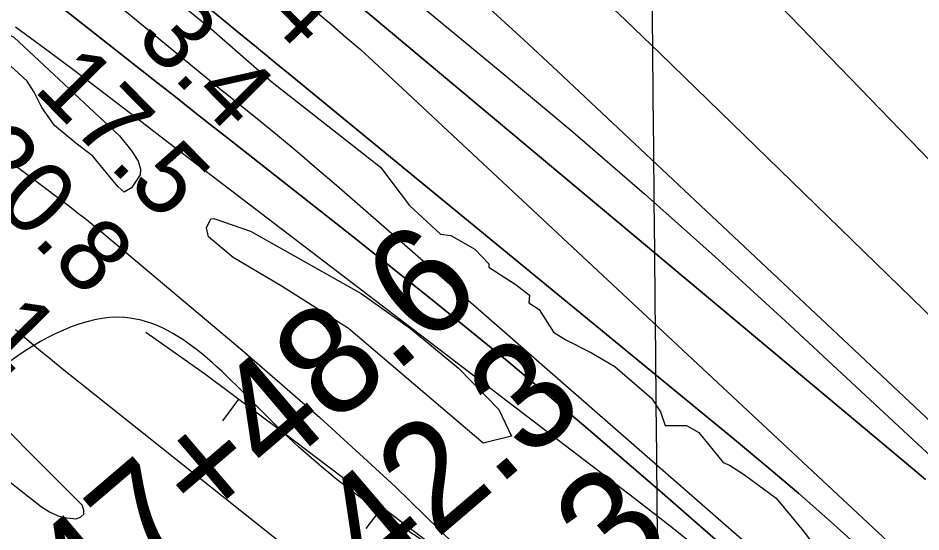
# Model space of a CAD drawing. Extents: x 3598634 to 3636690, y 517270 to 542944.
# Drawn here: x 3628569 to 3629407, y 531562 to 532039 of the extents above; entities that cross this region are included whole.
import ezdxf

# ---------------------------------------------------------------- set-up
doc = ezdxf.new("R2010")
doc.units = 0
for name, color, linetype in [('V-BORW-LINE', 7, 'Continuous'), ('V-GRID-MAJR', 7, 'Continuous'), ('V-RIVR-EDGE', 7, 'Continuous'), ('V-RIVR-RANG', 7, 'Continuous'), ('V-SITE-VEGE', 7, 'Continuous'), ('V-SURV-IDEN', 7, 'Continuous'), ('V-TOPO-DPTH', 7, 'Continuous'), ('V-TOPO-MINR', 7, 'Continuous'), ('V-TOPO-WATR', 7, 'Continuous')]:
    doc.layers.add(name, color=color, linetype=linetype)

msp = doc.modelspace()

# ---------------------------------------------------------------- linework, layer by layer
at = {"layer": 'V-BORW-LINE'}
for p, q in [((3628774.046, 531684.8410000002), (3628759.128, 531664.7790000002)), ((3628907.22, 531584.7410000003), (3628892.146, 531564.7970000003))]:
    msp.add_line(p, q, dxfattribs=at)
for points in [[(3628694.12, 531742.4980000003), (3628687.995, 531746.8270000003)], [(3629148.7800000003, 531395.9270000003), (3629123.758, 531419.6650000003), (3629046.629, 531479.3760000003), (3628968.8510000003, 531538.1600000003), (3628892.301, 531596.0170000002), (3628815.722, 531653.8490000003), (3628742.418, 531708.3600000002), (3628694.12, 531742.4980000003)]]:
    msp.add_lwpolyline(points, dxfattribs=at)
msp.add_spline([(3629139.217, 530955.2250000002), (3629105.5700000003, 530946.0860000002), (3629023.719, 531017.4970000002), (3628962.232, 531003.9800000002), (3628958.386, 530913.6120000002), (3628905.308, 530899.2090000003), (3628843.2290000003, 531012.0350000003), (3628745.2460000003, 531176.9050000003), (3628637.309, 531319.6300000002), (3628481.542, 531493.8560000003), (3628470.838, 531595.8930000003), (3628555.93, 531715.5840000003), (3628668.4250000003, 531760.6590000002), (3628815.722, 531653.8490000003), (3628968.8510000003, 531538.1600000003), (3629123.758, 531419.6650000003), (3629245.326, 531277.2040000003), (3629341.336, 531178.7930000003), (3629259.4560000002, 531077.1910000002), (3629195.611, 531009.4790000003), (3629139.217, 530955.2250000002)], degree=3, dxfattribs=at)
at = {"layer": 'V-GRID-MAJR'}
msp.add_spline([(3629245.7830000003, 522922.64900000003), (3629187.62, 528981.4230000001), (3629129.438, 535042.13), (3629071.256, 541102.851), (3629071.238, 541104.769)], degree=3, dxfattribs=at)
at = {"layer": 'V-RIVR-EDGE'}
msp.add_lwpolyline([(3628666.766751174, 532095.8298838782), (3628748.844741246, 532028.3903457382), (3628805.153376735, 531979.024326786), (3628905.813174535, 531900.1326351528), (3628932.7401266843, 531864.6467812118), (3628961.4903141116, 531838.1613184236), (3628971.0925126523, 531836.9369216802), (3628993.2732892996, 531824.2752157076), (3629006.4462526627, 531810.4351302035), (3629006.438830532, 531807.4335153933), (3629031.6123154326, 531791.1624495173), (3629044.195346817, 531781.526109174), (3629043.577210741, 531774.3237180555), (3629053.1675338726, 531768.2967376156), (3629066.3226841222, 531747.2527765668), (3629077.7110072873, 531740.0206969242), (3629101.6942372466, 531727.9548606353), (3629123.274690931, 531715.2946390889), (3629157.4203628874, 531685.7942016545), (3629165.7937114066, 531673.1666374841), (3629169.9647991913, 531660.549464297), (3629181.3709354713, 531660.5212601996), (3629189.7754569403, 531660.5004782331), (3629201.165264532, 531653.8687215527), (3629223.909253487, 531626.1974571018), (3629229.9065454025, 531623.7813209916), (3629243.6917071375, 531614.7423347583), (3629273.0540929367, 531593.0579712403), (3629296.9957589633, 531564.1830920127), (3629346.6637312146, 531499.8253276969)], dxfattribs=at)
at = {"layer": 'V-SITE-VEGE'}
for points in [[(3628667.899, 531877.129), (3628662.415, 531881.813), (3628651.607, 531895.072), (3628638.867, 531910.563), (3628623.1380000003, 531922.349), (3628603.1350000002, 531938.721), (3628591.5640000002, 531955.58), (3628584.3510000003, 531969.871), (3628577.785, 531980.025), (3628562.804, 531993.978), (3628553.328, 532002.444), (3628545.988, 532011.503), (3628542.682, 532019.865), (3628544.335, 532023.395), (3628546.4450000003, 532024.79), (3628552.216, 532024.54), (3628559.748, 532023.664), (3628565.321, 532020.727), (3628663.447, 531929.439), (3628675.086, 531914.995), (3628680.83, 531905.625), (3628682.899, 531898.303), (3628682.768, 531893.073), (3628674.768, 531881.063)], [(3629001.029, 531644.159), (3628876.0640000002, 531750.428), (3628814.651, 531789.551), (3628769.007, 531816.441), (3628746.037, 531835.4990000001), (3628744.413, 531843.884), (3628748.4020000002, 531852.416), (3628751.21, 531852.488), (3628785.223, 531840.738), (3628887.848, 531783.0380000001), (3628933.642, 531750.53), (3628978.1380000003, 531713.779), (3629015.6580000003, 531675.436), (3629027.546, 531650.471)]]:
    msp.add_lwpolyline(points, close=True, dxfattribs=at)
at = {"layer": 'V-TOPO-DPTH'}
for points in [[(3628750.664257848, 532616.333094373), (3629018.4991763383, 532322.8576840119), (3629038.910158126, 532300.5611914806), (3629059.366392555, 532278.3064221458), (3629079.890505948, 532256.1142376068), (3629100.459871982, 532233.9637762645), (3629121.125650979, 532211.903917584), (3629141.874720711, 532189.9231324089), (3629162.7487265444, 532168.0609574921), (3629183.706023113, 532146.2778560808), (3629518.4674961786, 531800.3040995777)], [(3628750.664257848, 532616.333094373), (3629018.4991763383, 532322.8576840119), (3629038.910158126, 532300.5611914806), (3629059.366392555, 532278.3064221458), (3629079.890505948, 532256.1142376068), (3629100.459871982, 532233.9637762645), (3629121.125650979, 532211.903917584), (3629141.874720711, 532189.9231324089), (3629162.7487265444, 532168.0609574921), (3629183.706023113, 532146.2778560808), (3629518.4674961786, 531800.3040995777)], [(3628540.760939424, 532527.7226669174), (3628898.495327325, 532243.6979207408), (3628933.2410698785, 532215.5578293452), (3628967.613072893, 532186.9770312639), (3629001.424466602, 532157.7351731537), (3629034.8621207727, 532128.0526083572), (3629067.8570116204, 532097.8662639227), (3629100.63567256, 532067.4493636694), (3629133.089988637, 532036.6866296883), (3629165.3280748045, 532005.6933398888), (3629543.408768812, 531638.3344031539), (3629546.414424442, 531635.2498629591), (3629547.3818160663, 531634.1886264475), (3629582.4349152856, 531594.8989040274), (3629600.83790786, 531574.1127318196), (3629619.1344485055, 531553.2339881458), (3629637.271311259, 531532.2163872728), (3629655.3017220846, 531511.1062149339), (3630014.8586799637, 531086.8701044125)], [(3630014.8586799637, 531086.8701044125), (3629655.3017220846, 531511.1062149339), (3629637.271311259, 531532.2163872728), (3629619.1344485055, 531553.2339881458), (3629600.83790786, 531574.1127318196), (3629582.4349152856, 531594.8989040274), (3629547.3818160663, 531634.1886264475), (3629546.414424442, 531635.2498629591), (3629543.408768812, 531638.3344031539), (3629165.3280748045, 532005.6933398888), (3629133.089988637, 532036.6866296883), (3629100.63567256, 532067.4493636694), (3629067.8570116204, 532097.8662639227), (3629034.8621207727, 532128.0526083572), (3629001.424466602, 532157.7351731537), (3628967.613072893, 532186.9770312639), (3628933.2410698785, 532215.5578293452), (3628898.495327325, 532243.6979207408), (3628540.760939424, 532527.7226669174)], [(3628530.299069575, 532414.9445941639), (3628708.726147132, 532284.6927104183), (3628727.699305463, 532271.0020840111), (3628746.7713418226, 532257.4522720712), (3628765.9916952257, 532244.1136818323), (3628785.3109266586, 532230.9159060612), (3628804.5120056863, 532217.5652687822), (3628823.4570913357, 532203.8705655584), (3628842.018186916, 532189.6597634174), (3628860.323289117, 532175.1048953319), (3628901.791322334, 532141.1906285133), (3628907.128912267, 532136.7628066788), (3628912.4245073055, 532132.2860065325), (3628917.6571100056, 532127.7357389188), (3628922.8477178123, 532123.1364929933), (3628975.8336361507, 532075.5230256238), (3629007.3891552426, 532046.975250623), (3629038.8159710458, 532018.2874300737), (3629070.049731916, 531989.3895412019), (3629101.154789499, 531960.3516067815), (3629473.212379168, 531610.6778175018)], [(3629473.212379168, 531610.6778175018), (3629101.154789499, 531960.3516067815), (3629070.049731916, 531989.3895412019), (3629038.8159710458, 532018.2874300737), (3629007.3891552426, 532046.975250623), (3628975.8336361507, 532075.5230256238), (3628922.8477178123, 532123.1364929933), (3628917.6571100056, 532127.7357389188), (3628912.4245073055, 532132.2860065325), (3628907.128912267, 532136.7628066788), (3628901.791322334, 532141.1906285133), (3628860.323289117, 532175.1048953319), (3628842.018186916, 532189.6597634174), (3628823.4570913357, 532203.8705655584), (3628804.5120056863, 532217.5652687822), (3628785.3109266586, 532230.9159060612), (3628765.9916952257, 532244.1136818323), (3628746.7713418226, 532257.4522720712), (3628727.699305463, 532271.0020840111), (3628708.726147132, 532284.6927104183), (3628530.299069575, 532414.9445941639)], [(3629411.7809128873, 531610.4132118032), (3629399.730440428, 531620.6518433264), (3628881.1038161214, 532054.2601854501), (3628868.262122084, 532064.9558864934), (3628855.39382118, 532075.6193564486), (3628842.485609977, 532086.2344797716), (3628829.5507919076, 532096.8173720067), (3628751.0798980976, 532160.7746481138), (3628698.890357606, 532203.3128388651), (3628646.7017241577, 532245.8521423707), (3628594.514451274, 532288.3931150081), (3628542.3280854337, 532330.9352004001)], [(3628542.3280854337, 532330.9352004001), (3628594.514451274, 532288.3931150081), (3628646.7017241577, 532245.8521423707), (3628698.890357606, 532203.3128388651), (3628751.0798980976, 532160.7746481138), (3628829.5507919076, 532096.8173720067), (3628842.485609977, 532086.2344797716), (3628855.39382118, 532075.6193564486), (3628868.262122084, 532064.9558864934), (3628881.1038161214, 532054.2601854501), (3629399.730440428, 531620.6518433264), (3629411.7809128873, 531610.4132118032)], [(3629850.5040246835, 530957.6851442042), (3629563.6466789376, 531313.0354431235), (3629538.6190800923, 531343.6365131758), (3629513.333876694, 531374.0204047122), (3629487.662266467, 531404.0785284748), (3629461.7330516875, 531433.9194737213), (3629413.120987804, 531489.1480811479), (3629411.2724832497, 531491.1803196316), (3629409.381356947, 531493.1707179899), (3629407.426298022, 531495.09835616), (3629405.428617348, 531496.9841542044), (3629352.0821532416, 531545.721036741), (3629323.1757999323, 531571.708918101), (3629293.9984130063, 531597.383783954), (3629264.4144756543, 531622.5891265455), (3629234.5595046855, 531647.4814536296), (3628823.5403174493, 531984.6479960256), (3628807.1812759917, 531998.0589795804), (3628790.816595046, 532011.463073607), (3628774.4434548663, 532024.8568333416), (3628758.0646751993, 532038.2437035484), (3628658.814013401, 532119.3120140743), (3628592.731818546, 532173.1366010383), (3628526.5511525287, 532226.8394950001)], [(3628526.5511525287, 532226.8394950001), (3628592.731818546, 532173.1366010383), (3628658.814013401, 532119.3120140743), (3628758.0646751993, 532038.2437035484), (3628774.4434548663, 532024.8568333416), (3628790.816595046, 532011.463073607), (3628807.1812759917, 531998.0589795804), (3628823.5403174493, 531984.6479960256), (3629234.5595046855, 531647.4814536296), (3629264.4144756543, 531622.5891265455), (3629293.9984130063, 531597.383783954), (3629323.1757999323, 531571.708918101), (3629352.0821532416, 531545.721036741), (3629405.428617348, 531496.9841542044), (3629407.426298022, 531495.09835616), (3629409.381356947, 531493.1707179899), (3629411.2724832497, 531491.1803196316), (3629413.120987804, 531489.1480811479), (3629461.7330516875, 531433.9194737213), (3629487.662266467, 531404.0785284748), (3629513.333876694, 531374.0204047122), (3629538.6190800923, 531343.6365131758), (3629563.6466789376, 531313.0354431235), (3629850.5040246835, 530957.6851442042)], [(3629638.2878504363, 531101.5262638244), (3629600.5107526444, 531146.5806985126), (3629369.989760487, 531415.9430744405), (3629361.741498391, 531425.1688218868), (3629353.239569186, 531434.14362813), (3629344.3571393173, 531442.7420225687), (3629335.2210423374, 531451.0894758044), (3629167.423805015, 531597.8608189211), (3629096.427014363, 531658.9681205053), (3629024.794309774, 531719.3081528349), (3628952.2077342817, 531778.4972812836), (3628878.9852448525, 531836.9191404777), (3628764.0049248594, 531927.1658964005), (3628747.7989836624, 531939.8931703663), (3628731.5978490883, 531952.6265564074), (3628715.4039244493, 531965.3691105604), (3628699.2148064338, 531978.117776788), (3628569.63565599, 532080.2186699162), (3628488.384966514, 532143.6618358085)]]:
    msp.add_lwpolyline(points, dxfattribs=at)
at = {"layer": 'V-TOPO-MINR'}
for points in [[(3628750.664257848, 532616.333094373), (3629018.4991763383, 532322.8576840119), (3629038.910158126, 532300.5611914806), (3629059.366392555, 532278.3064221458), (3629079.890505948, 532256.1142376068), (3629100.459871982, 532233.9637762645), (3629121.125650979, 532211.903917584), (3629141.874720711, 532189.9231324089), (3629162.7487265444, 532168.0609574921), (3629183.706023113, 532146.2778560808), (3629518.4674961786, 531800.3040995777)], [(3628540.760939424, 532527.7226669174), (3628898.495327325, 532243.6979207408), (3628933.2410698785, 532215.5578293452), (3628967.613072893, 532186.9770312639), (3629001.424466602, 532157.7351731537), (3629034.8621207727, 532128.0526083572), (3629067.8570116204, 532097.8662639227), (3629100.63567256, 532067.4493636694), (3629133.089988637, 532036.6866296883), (3629165.3280748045, 532005.6933398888), (3629543.408768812, 531638.3344031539), (3629546.414424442, 531635.2498629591), (3629547.3818160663, 531634.1886264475), (3629582.4349152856, 531594.8989040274), (3629600.83790786, 531574.1127318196), (3629619.1344485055, 531553.2339881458), (3629637.271311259, 531532.2163872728), (3629655.3017220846, 531511.1062149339), (3630014.8586799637, 531086.8701044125)], [(3628268.344476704, 532515.6950978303), (3628665.3331035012, 532193.0254232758), (3628689.934950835, 532172.9871204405), (3628714.5092163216, 532152.9151198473), (3628739.0421090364, 532132.7925726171), (3628763.5474199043, 532112.6363276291), (3628801.7231004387, 532081.1699184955), (3628807.1196858, 532076.721363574), (3628812.5160062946, 532072.2724874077), (3628817.911929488, 532067.8231293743), (3628823.3075878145, 532063.3734500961), (3628831.5443551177, 532056.5801536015), (3628832.819938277, 532055.5250887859), (3628835.364138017, 532053.4065926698), (3628836.632754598, 532052.3431613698), (3628860.5940721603, 532032.1997658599), (3628873.752644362, 532020.9621402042), (3628886.792335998, 532009.5903179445), (3628899.6537067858, 531998.0172007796), (3628912.3961970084, 531986.3098870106), (3629404.5692296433, 531527.0149196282), (3629414.235428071, 531517.7377637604)], [(3628530.299069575, 532414.9445941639), (3628708.726147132, 532284.6927104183), (3628727.699305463, 532271.0020840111), (3628746.7713418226, 532257.4522720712), (3628765.9916952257, 532244.1136818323), (3628785.3109266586, 532230.9159060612), (3628804.5120056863, 532217.5652687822), (3628823.4570913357, 532203.8705655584), (3628842.018186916, 532189.6597634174), (3628860.323289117, 532175.1048953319), (3628901.791322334, 532141.1906285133), (3628907.128912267, 532136.7628066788), (3628912.4245073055, 532132.2860065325), (3628917.6571100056, 532127.7357389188), (3628922.8477178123, 532123.1364929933), (3628975.8336361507, 532075.5230256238), (3629007.3891552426, 532046.975250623), (3629038.8159710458, 532018.2874300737), (3629070.049731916, 531989.3895412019), (3629101.154789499, 531960.3516067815), (3629473.212379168, 531610.6778175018)], [(3628504.067064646, 532395.1907363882), (3628598.352092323, 532321.7119596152), (3628692.643125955, 532248.2408884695), (3628826.2044659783, 532144.1837609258), (3628853.6286606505, 532122.6339176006), (3628880.931976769, 532100.9332781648), (3628908.0539750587, 532079.0064445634), (3628935.0550947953, 532056.9288148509), (3629016.936817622, 531989.4079569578), (3629084.2718244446, 531932.8672396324), (3629150.918935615, 531875.5410415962), (3629216.534203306, 531817.0366224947), (3629281.461575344, 531757.7467226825), (3629474.067288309, 531578.6917455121), (3629478.427596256, 531574.5454201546), (3629482.7237879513, 531570.3351314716), (3629486.9238052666, 531566.0288978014), (3629491.059706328, 531561.6587008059), (3629962.9941971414, 531051.5713168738)], [(3628280.319205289, 532364.6001018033), (3628746.923409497, 531981.0053684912), (3628750.5501832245, 531978.0333271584), (3628754.1831471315, 531975.0688963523), (3628757.8253963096, 531972.1158813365), (3628761.473835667, 531969.1704768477), (3628791.4884811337, 531945.0171879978), (3628810.0567200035, 531929.8908836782), (3628828.502111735, 531914.6180101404), (3628846.7632327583, 531899.1252827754), (3628864.9015066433, 531883.4859861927), (3629334.134881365, 531473.9750568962), (3629349.4659192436, 531460.1258131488), (3629364.4674471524, 531445.9398502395), (3629378.974710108, 531431.248808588), (3629393.152463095, 531416.2210477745), (3629619.9343998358, 531167.4440129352), (3629659.7656127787, 531122.7417449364)], [(3628542.3280854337, 532330.9352004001), (3628594.514451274, 532288.3931150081), (3628646.7017241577, 532245.8521423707), (3628698.890357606, 532203.3128388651), (3628751.0798980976, 532160.7746481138), (3628829.5507919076, 532096.8173720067), (3628842.485609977, 532086.2344797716), (3628855.39382118, 532075.6193564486), (3628868.262122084, 532064.9558864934), (3628881.1038161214, 532054.2601854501), (3629399.730440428, 531620.6518433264), (3629411.7809128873, 531610.4132118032)], [(3628488.384966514, 532143.6618358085), (3628569.63565599, 532080.2186699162), (3628699.2148064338, 531978.117776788), (3628715.4039244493, 531965.3691105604), (3628731.5978490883, 531952.6265564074), (3628747.7989836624, 531939.8931703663), (3628764.0049248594, 531927.1658964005), (3628878.9852448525, 531836.9191404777), (3628952.2077342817, 531778.4972812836), (3629024.794309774, 531719.3081528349), (3629096.427014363, 531658.9681205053), (3629167.423805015, 531597.8608189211), (3629335.2210423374, 531451.0894758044), (3629344.3571393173, 531442.7420225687), (3629353.239569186, 531434.14362813), (3629361.741498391, 531425.1688218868), (3629369.989760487, 531415.9430744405), (3629600.5107526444, 531146.5806985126), (3629638.2878504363, 531101.5262638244)], [(3628567.0920207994, 532030.5642109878), (3628594.9749489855, 532010.0942505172), (3628622.6467144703, 531989.3397242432), (3628650.177704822, 531968.3954874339), (3628677.614422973, 531947.3237302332), (3628705.0662541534, 531926.2717024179), (3628732.5407548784, 531905.2492686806), (3628760.030368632, 531884.2465643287), (3629141.619387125, 531593.0291570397), (3629176.2664422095, 531566.0482307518), (3629210.5522204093, 531538.6245574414), (3629244.296083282, 531510.5367635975), (3629277.67866927, 531482.0062227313), (3629336.13177647, 531431.0531853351), (3629339.9347889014, 531427.5859300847), (3629343.6292038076, 531424.0113294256), (3629347.160722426, 531420.2757106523), (3629350.58364352, 531416.43274647), (3629407.700718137, 531349.3534546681), (3629439.187280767, 531311.5629194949), (3629470.123663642, 531273.3367860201), (3629500.2347768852, 531234.4572550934), (3629529.795710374, 531195.142125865), (3629766.1608353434, 530873.6767668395)], [(3628563.950977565, 531903.8171995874), (3628582.392247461, 531890.1086989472), (3628617.401057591, 531863.6371228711), (3628624.3560161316, 531858.2939003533), (3628631.255105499, 531852.8805875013), (3628638.0703911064, 531847.362139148), (3628644.8298075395, 531841.7736004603), (3628777.4828628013, 531730.3758009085), (3628849.3915556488, 531667.8322775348), (3628919.790679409, 531603.6885545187), (3628987.925449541, 531537.1445320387), (3629054.550650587, 531469.0003099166), (3629199.8918571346, 531315.097435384), (3629208.83147589, 531303.9118037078), (3629216.4120080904, 531292.0093539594), (3629221.9539104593, 531279.0316771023), (3629226.136726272, 531265.337182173), (3629231.1860754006, 531242.0921172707), (3629230.239381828, 531238.9877521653), (3629227.0988297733, 531238.1690677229), (3629224.5040187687, 531238.9164097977), (3629221.9397803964, 531239.7502094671)], [(3629221.9397803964, 531239.7502094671), (3629219.421400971, 531240.7136955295), (3629216.9335941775, 531241.7636391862), (3629203.1324290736, 531248.0080175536), (3629193.9670231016, 531252.57259387), (3629185.06480142, 531257.5679332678), (3629176.5573561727, 531263.2094172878), (3629168.313095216, 531269.2816643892), (3628610.392264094, 531713.1200941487), (3628599.3951944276, 531721.9929463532), (3628588.4812575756, 531730.9655098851), (3628577.6920199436, 531740.0876404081), (3628566.9859151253, 531749.309482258)], [(3628606.3497332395, 531576.7674680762), (3628614.721824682, 531574.7425824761), (3628623.4709379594, 531573.7944506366), (3628627.7817175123, 531575.7209193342), (3628630.389892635, 531578.3611400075), (3628630.444161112, 531582.0719886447), (3628628.7958251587, 531586.4965892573), (3628516.0015022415, 531699.621016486)], [(3628478.5881900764, 531673.6437119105), (3628591.1136376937, 531585.1242543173), (3628598.543174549, 531580.4074843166), (3628606.3497332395, 531576.7674680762)]]:
    msp.add_lwpolyline(points, dxfattribs=at)
at = {"layer": 'V-TOPO-WATR'}
msp.add_lwpolyline([(3628526.5511525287, 532226.8394950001), (3628592.731818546, 532173.1366010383), (3628658.814013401, 532119.3120140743), (3628758.0646751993, 532038.2437035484), (3628774.4434548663, 532024.8568333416), (3628790.816595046, 532011.463073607), (3628807.1812759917, 531998.0589795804), (3628823.5403174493, 531984.6479960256), (3629234.5595046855, 531647.4814536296), (3629264.4144756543, 531622.5891265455), (3629293.9984130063, 531597.383783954), (3629323.1757999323, 531571.708918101), (3629352.0821532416, 531545.721036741), (3629405.428617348, 531496.9841542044), (3629407.426298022, 531495.09835616), (3629409.381356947, 531493.1707179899), (3629411.2724832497, 531491.1803196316), (3629413.120987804, 531489.1480811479), (3629461.7330516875, 531433.9194737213), (3629487.662266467, 531404.0785284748), (3629513.333876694, 531374.0204047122), (3629538.6190800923, 531343.6365131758), (3629563.6466789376, 531313.0354431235), (3629850.5040246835, 530957.6851442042)], dxfattribs=at)

# ---------------------------------------------------------------- texts
at = {"layer": 'V-RIVR-RANG'}
for s, p in [('-4', (3628773.432851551, 532063.4752882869)), ('3.4', (3628676.903966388, 532018.8731925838)), ('17.5', (3628582.5997234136, 531972.0203225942)), ('20.8', (3628511.6647234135, 531901.5343225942)), ('20.1', (3628442.3999550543, 531829.3602418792))]:
    msp.add_text(s, height=66.99999999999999, rotation=314.6783257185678, dxfattribs=at).set_placement(p)
at = {"layer": 'V-SURV-IDEN'}
for s, height, rotation, p in [('147+48.6', 100.0000000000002, 40.47318714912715, (3628575.9839871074, 531415.556471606)), ('148+42.3', 99.99999999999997, 40.47949458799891, (3628671.7850150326, 531310.6170852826)), ('149+42.3', 100.00000000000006, 40.0774252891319, (3628749.483551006, 531193.5999408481))]:
    msp.add_text(s, height=height, rotation=rotation, dxfattribs=at).set_placement(p)

doc.saveas('drawing.dxf')
